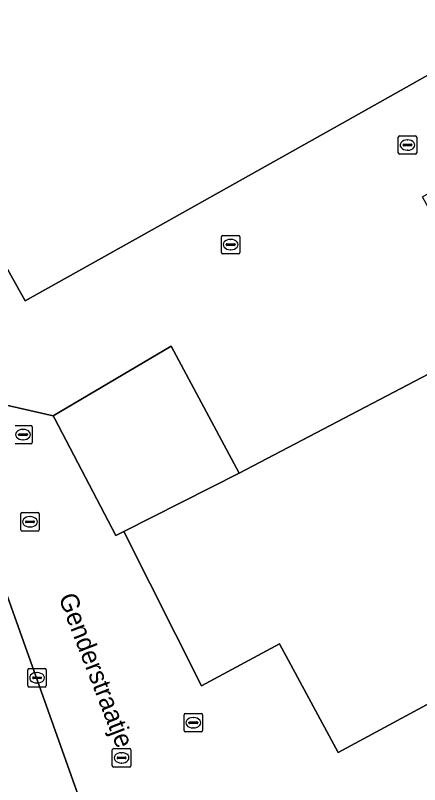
# Model space of a CAD drawing. Extents: x 161087 to 161926, y 382572 to 383873.
# Drawn here: x 161454.07 to 161475.96, y 383379.81 to 383421.49 of the extents above; entities that cross this region are included whole.
import ezdxf

# ---------------------------------------------------------------- set-up
doc = ezdxf.new("R2010")
doc.units = 0
for name, color, linetype in [('IMGEO_Brandkraan', 7, 'Continuous'), ('IMGEO_Erf', 7, 'Continuous'), ('IMGEO_Kolk', 7, 'Continuous'), ('IMGEO_Openbare_ruimte_label', 7, 'Continuous'), ('IMGEO_Pand', 7, 'Continuous'), ('IMGEO_Rijbaan_lokaal_gesloten', 7, 'Continuous'), ('IMGEO_Rioolput', 7, 'Continuous')]:
    doc.layers.add(name, color=color, linetype=linetype)

msp = doc.modelspace()

# ---------------------------------------------------------------- linework, layer by layer
at = {"layer": 'IMGEO_Brandkraan'}
for p, q in [((161459.391, 383381.761), (161460.243, 383381.761)), ((161459.316, 383380.835), (161459.316, 383381.687)), ((161459.618, 383381.304), (161460.016, 383381.304)), ((161459.804, 383381.541), (161459.829, 383381.541)), ((161460.317, 383381.687), (161460.317, 383380.835)), ((161459.575, 383381.255), (161459.575, 383381.267)), ((161460.013, 383381.218), (161459.615, 383381.218)), ((161459.827, 383380.981), (161459.802, 383380.981)), ((161460.059, 383381.267), (161460.059, 383381.255)), ((161460.243, 383380.761), (161459.391, 383380.761))]:
    msp.add_line(p, q, dxfattribs=at)
for points in [[(161459.391, 383381.761), (161460.243, 383381.761)], [(161459.316, 383380.835), (161459.316, 383381.687)], [(161460.317, 383381.687), (161460.317, 383380.835)], [(161460.243, 383380.761), (161459.391, 383380.761)]]:
    msp.add_lwpolyline(points, dxfattribs=at)
for centre, radius, start, end in [((161459.393, 383381.685), 0.0765, 91.552, 178.448), ((161459.393, 383381.685), 0.0765, 91.552, 178.448), ((161460.241, 383381.685), 0.0765, 1.552, 88.448), ((161460.241, 383381.685), 0.0765, 1.552, 88.448), ((161459.615, 383381.264), 0.0403, 85.8775, 175.7526), ((161460.02, 383381.266), 0.0386, 1.7309, 96.639), ((161459.612, 383381.254), 0.0366, 178.938, 274.7102), ((161460.016, 383381.261), 0.043, 264.8664, 352.4533), ((161459.393, 383380.837), 0.0765, 181.552, 268.448), ((161459.393, 383380.837), 0.0765, 181.552, 268.448), ((161460.241, 383380.837), 0.0765, 271.552, 358.448), ((161460.241, 383380.837), 0.0765, 271.552, 358.448)]:
    msp.add_arc(centre, radius, start, end, dxfattribs=at)
for centre, major_axis, ratio, start_param, end_param in [((161459.803, 383381.261), (-0.387, 0.002), 0.722429, 4.712389, 7.853982), ((161459.828, 383381.261), (-0.39, 0.002), 0.717154, 1.570796, 4.712389)]:
    msp.add_ellipse(centre, major_axis=major_axis, ratio=ratio, start_param=start_param, end_param=end_param, dxfattribs=at)
at = {"layer": 'IMGEO_Erf'}
for points in [[(161456.2, 383399.627), (161456.112, 383399.794), (161449.614, 383401.267), (161458.425, 383376.541)], [(161487.693, 383393.71), (161485.108, 383398.497), (161477.101, 383394.172), (161481.126, 383386.72), (161471.553, 383381.549), (161468.369, 383387.444), (161464.155, 383385.168), (161459.943, 383393.531), (161459.514, 383393.315), (161456.2, 383399.627)]]:
    msp.add_lwpolyline(points, dxfattribs=at)
at = {"layer": 'IMGEO_Kolk'}
for p, q in [((161474.806, 383414.042), (161474.806, 383414.894)), ((161474.881, 383414.968), (161475.733, 383414.968)), ((161475.294, 383414.748), (161475.319, 383414.748)), ((161475.807, 383414.894), (161475.807, 383414.042)), ((161475.065, 383414.462), (161475.065, 383414.474)), ((161475.503, 383414.425), (161475.105, 383414.425)), ((161475.108, 383414.511), (161475.506, 383414.511)), ((161475.549, 383414.474), (161475.549, 383414.462)), ((161475.733, 383413.968), (161474.881, 383413.968)), ((161475.317, 383414.188), (161475.292, 383414.188)), ((161465.227, 383408.647), (161465.227, 383409.499)), ((161465.302, 383409.573), (161466.154, 383409.573)), ((161465.715, 383409.353), (161465.74, 383409.353)), ((161466.228, 383409.499), (161466.228, 383408.647)), ((161465.486, 383409.067), (161465.486, 383409.079)), ((161465.924, 383409.03), (161465.526, 383409.03)), ((161465.529, 383409.116), (161465.927, 383409.116)), ((161465.97, 383409.079), (161465.97, 383409.067)), ((161466.154, 383408.573), (161465.302, 383408.573)), ((161465.738, 383408.793), (161465.713, 383408.793)), ((161454.354, 383393.625), (161454.354, 383394.477)), ((161454.429, 383394.551), (161455.281, 383394.551)), ((161454.842, 383394.331), (161454.867, 383394.331)), ((161455.355, 383394.477), (161455.355, 383393.625)), ((161454.613, 383394.045), (161454.613, 383394.057)), ((161455.051, 383394.008), (161454.653, 383394.008)), ((161454.656, 383394.094), (161455.054, 383394.094)), ((161455.097, 383394.057), (161455.097, 383394.045)), ((161455.281, 383393.551), (161454.429, 383393.551)), ((161454.865, 383393.771), (161454.84, 383393.771)), ((161454.74, 383385.173), (161454.74, 383386.025)), ((161454.815, 383386.099), (161455.667, 383386.099)), ((161455.228, 383385.879), (161455.253, 383385.879)), ((161455.741, 383386.025), (161455.741, 383385.173)), ((161454.999, 383385.593), (161454.999, 383385.605)), ((161455.437, 383385.556), (161455.039, 383385.556)), ((161455.042, 383385.642), (161455.44, 383385.642)), ((161455.483, 383385.605), (161455.483, 383385.593)), ((161455.667, 383385.099), (161454.815, 383385.099)), ((161455.251, 383385.319), (161455.226, 383385.319)), ((161463.201, 383382.739), (161463.201, 383383.591)), ((161463.276, 383383.665), (161464.128, 383383.665)), ((161463.689, 383383.445), (161463.714, 383383.445)), ((161464.202, 383383.591), (161464.202, 383382.739)), ((161463.46, 383383.159), (161463.46, 383383.171)), ((161463.898, 383383.122), (161463.5, 383383.122)), ((161463.503, 383383.208), (161463.901, 383383.208)), ((161463.944, 383383.171), (161463.944, 383383.159)), ((161464.128, 383382.665), (161463.276, 383382.665)), ((161463.712, 383382.885), (161463.687, 383382.885))]:
    msp.add_line(p, q, dxfattribs=at)
for points in [[(161474.806, 383414.042), (161474.806, 383414.894)], [(161474.881, 383414.968), (161475.733, 383414.968)], [(161475.807, 383414.894), (161475.807, 383414.042)], [(161475.733, 383413.968), (161474.881, 383413.968)], [(161465.227, 383408.647), (161465.227, 383409.499)], [(161465.302, 383409.573), (161466.154, 383409.573)], [(161466.228, 383409.499), (161466.228, 383408.647)], [(161466.154, 383408.573), (161465.302, 383408.573)], [(161454.354, 383393.625), (161454.354, 383394.477)], [(161454.429, 383394.551), (161455.281, 383394.551)], [(161455.355, 383394.477), (161455.355, 383393.625)], [(161455.281, 383393.551), (161454.429, 383393.551)], [(161454.74, 383385.173), (161454.74, 383386.025)], [(161454.815, 383386.099), (161455.667, 383386.099)], [(161455.741, 383386.025), (161455.741, 383385.173)], [(161455.667, 383385.099), (161454.815, 383385.099)], [(161463.201, 383382.739), (161463.201, 383383.591)], [(161463.276, 383383.665), (161464.128, 383383.665)], [(161464.202, 383383.591), (161464.202, 383382.739)], [(161464.128, 383382.665), (161463.276, 383382.665)]]:
    msp.add_lwpolyline(points, dxfattribs=at)
for centre, radius, start, end in [((161474.883, 383414.892), 0.0765, 91.552, 178.448), ((161474.883, 383414.892), 0.0765, 91.552, 178.448), ((161475.731, 383414.892), 0.0765, 1.552, 88.448), ((161475.731, 383414.892), 0.0765, 1.552, 88.448), ((161475.105, 383414.471), 0.0403, 85.8775, 175.7526), ((161475.102, 383414.461), 0.0366, 178.938, 274.7102), ((161475.506, 383414.468), 0.043, 264.8664, 352.4533), ((161475.51, 383414.473), 0.0386, 1.7309, 96.639), ((161474.883, 383414.044), 0.0765, 181.552, 268.448), ((161474.883, 383414.044), 0.0765, 181.552, 268.448), ((161475.731, 383414.044), 0.0765, 271.552, 358.448), ((161475.731, 383414.044), 0.0765, 271.552, 358.448), ((161465.304, 383409.497), 0.0765, 91.552, 178.448), ((161465.304, 383409.497), 0.0765, 91.552, 178.448), ((161466.152, 383409.497), 0.0765, 1.552, 88.448), ((161466.152, 383409.497), 0.0765, 1.552, 88.448), ((161465.526, 383409.076), 0.0403, 85.8775, 175.7526), ((161465.523, 383409.066), 0.0366, 178.938, 274.7102), ((161465.927, 383409.073), 0.043, 264.8664, 352.4533), ((161465.931, 383409.078), 0.0386, 1.7309, 96.639), ((161465.304, 383408.649), 0.0765, 181.552, 268.448), ((161465.304, 383408.649), 0.0765, 181.552, 268.448), ((161466.152, 383408.649), 0.0765, 271.552, 358.448), ((161466.152, 383408.649), 0.0765, 271.552, 358.448), ((161454.431, 383394.475), 0.0765, 91.552, 178.448), ((161454.431, 383394.475), 0.0765, 91.552, 178.448), ((161455.279, 383394.475), 0.0765, 1.552, 88.448), ((161455.279, 383394.475), 0.0765, 1.552, 88.448), ((161454.653, 383394.054), 0.0403, 85.8775, 175.7526), ((161454.65, 383394.044), 0.0366, 178.938, 274.7102), ((161455.054, 383394.051), 0.043, 264.8664, 352.4533), ((161455.058, 383394.056), 0.0386, 1.7309, 96.639), ((161454.431, 383393.627), 0.0765, 181.552, 268.448), ((161454.431, 383393.627), 0.0765, 181.552, 268.448), ((161455.279, 383393.627), 0.0765, 271.552, 358.448), ((161455.279, 383393.627), 0.0765, 271.552, 358.448), ((161454.817, 383386.023), 0.0765, 91.552, 178.448), ((161454.817, 383386.023), 0.0765, 91.552, 178.448), ((161455.665, 383386.023), 0.0765, 1.552, 88.448), ((161455.665, 383386.023), 0.0765, 1.552, 88.448), ((161455.039, 383385.602), 0.0403, 85.8775, 175.7526), ((161455.036, 383385.592), 0.0366, 178.938, 274.7102), ((161455.44, 383385.599), 0.043, 264.8664, 352.4533), ((161455.444, 383385.604), 0.0386, 1.7309, 96.639), ((161454.817, 383385.175), 0.0765, 181.552, 268.448), ((161454.817, 383385.175), 0.0765, 181.552, 268.448), ((161455.665, 383385.175), 0.0765, 271.552, 358.448), ((161455.665, 383385.175), 0.0765, 271.552, 358.448), ((161463.278, 383383.589), 0.0765, 91.552, 178.448), ((161463.278, 383383.589), 0.0765, 91.552, 178.448), ((161464.126, 383383.589), 0.0765, 1.552, 88.448), ((161464.126, 383383.589), 0.0765, 1.552, 88.448), ((161463.5, 383383.168), 0.0403, 85.8775, 175.7526), ((161463.497, 383383.158), 0.0366, 178.938, 274.7102), ((161463.901, 383383.165), 0.043, 264.8664, 352.4533), ((161463.905, 383383.17), 0.0386, 1.7309, 96.639), ((161463.278, 383382.741), 0.0765, 181.552, 268.448), ((161463.278, 383382.741), 0.0765, 181.552, 268.448), ((161464.126, 383382.741), 0.0765, 271.552, 358.448), ((161464.126, 383382.741), 0.0765, 271.552, 358.448)]:
    msp.add_arc(centre, radius, start, end, dxfattribs=at)
for centre, major_axis, ratio, start_param, end_param in [((161475.293, 383414.468), (-0.387, 0.002), 0.722429, 4.712389, 7.853982), ((161475.318, 383414.468), (-0.39, 0.002), 0.717154, 1.570796, 4.712389), ((161465.714, 383409.073), (-0.387, 0.002), 0.722429, 4.712389, 7.853982), ((161465.739, 383409.073), (-0.39, 0.002), 0.717154, 1.570796, 4.712389), ((161454.841, 383394.051), (-0.387, 0.002), 0.722429, 4.712389, 7.853982), ((161454.866, 383394.051), (-0.39, 0.002), 0.717154, 1.570796, 4.712389), ((161455.227, 383385.599), (-0.387, 0.002), 0.722429, 4.712389, 7.853982), ((161455.252, 383385.599), (-0.39, 0.002), 0.717154, 1.570796, 4.712389), ((161463.688, 383383.165), (-0.387, 0.002), 0.722429, 4.712389, 7.853982), ((161463.713, 383383.165), (-0.39, 0.002), 0.717154, 1.570796, 4.712389)]:
    msp.add_ellipse(centre, major_axis=major_axis, ratio=ratio, start_param=start_param, end_param=end_param, dxfattribs=at)
at = {"layer": 'IMGEO_Pand'}
for points in [[(161426.488, 383407.207), (161428.343, 383401.912), (161427.95, 383401.775), (161428.733, 383399.624), (161448.145, 383406.528), (161449.857, 383407.137), (161453.289, 383408.357), (161454.602, 383406.021), (161461.017, 383409.619), (161472.078, 383415.821), (161479.429, 383419.953), (161479.219, 383420.361), (161481.527, 383421.679)], [(161480.26, 383404.06), (161466.197, 383396.683), (161459.943, 383393.531), (161464.155, 383385.168), (161468.369, 383387.444), (161471.553, 383381.549), (161481.126, 383386.72)]]:
    msp.add_lwpolyline(points, dxfattribs=at)
msp.add_lwpolyline([(161462.502, 383403.575), (161456.112, 383399.794), (161456.2, 383399.627), (161459.514, 383393.315), (161459.943, 383393.531), (161466.197, 383396.683)], close=True, dxfattribs=at)
at = {"layer": 'IMGEO_Rijbaan_lokaal_gesloten'}
for points in [[(161449.614, 383401.267), (161456.112, 383399.794), (161462.502, 383403.575), (161466.197, 383396.683), (161480.26, 383404.06), (161476.119, 383411.658), (161478.512, 383413.033), (161486.979, 383417.877), (161488.016, 383418.474), (161485.251, 383423.236), (161479.429, 383419.953), (161472.078, 383415.821), (161461.017, 383409.619), (161454.602, 383406.021), (161453.289, 383408.357), (161449.857, 383407.137), (161448.145, 383406.528), (161428.733, 383399.624), (161427.95, 383401.775), (161428.343, 383401.912), (161426.488, 383407.207)], [(161452.303, 383374.346), (161458.425, 383376.541), (161449.614, 383401.267)]]:
    msp.add_lwpolyline(points, dxfattribs=at)
at = {"layer": 'IMGEO_Rioolput'}
for p, q in [((161454.054, 383399.276), (161454.906, 383399.276)), ((161454.281, 383398.819), (161454.679, 383398.819)), ((161454.467, 383399.056), (161454.492, 383399.056)), ((161454.98, 383399.202), (161454.98, 383398.35)), ((161454.238, 383398.77), (161454.238, 383398.782)), ((161454.676, 383398.733), (161454.278, 383398.733)), ((161454.49, 383398.496), (161454.465, 383398.496)), ((161454.722, 383398.782), (161454.722, 383398.77)), ((161454.906, 383398.276), (161454.054, 383398.276))]:
    msp.add_line(p, q, dxfattribs=at)
for points in [[(161454.054, 383399.276), (161454.906, 383399.276)], [(161454.98, 383399.202), (161454.98, 383398.35)], [(161454.906, 383398.276), (161454.054, 383398.276)]]:
    msp.add_lwpolyline(points, dxfattribs=at)
for centre, radius, start, end in [((161454.904, 383399.2), 0.0765, 1.552, 88.448), ((161454.904, 383399.2), 0.0765, 1.552, 88.448), ((161454.278, 383398.779), 0.0403, 85.8775, 175.7526), ((161454.683, 383398.781), 0.0386, 1.7309, 96.639), ((161454.275, 383398.769), 0.0366, 178.938, 274.7102), ((161454.679, 383398.776), 0.043, 264.8664, 352.4533), ((161454.904, 383398.352), 0.0765, 271.552, 358.448), ((161454.904, 383398.352), 0.0765, 271.552, 358.448)]:
    msp.add_arc(centre, radius, start, end, dxfattribs=at)
for centre, major_axis, ratio, start_param, end_param in [((161454.466, 383398.776), (-0.387, 0.002), 0.722429, 4.712389, 7.853982), ((161454.491, 383398.776), (-0.39, 0.002), 0.717154, 1.570796, 4.712389)]:
    msp.add_ellipse(centre, major_axis=major_axis, ratio=ratio, start_param=start_param, end_param=end_param, dxfattribs=at)

# ---------------------------------------------------------------- texts
at = {"layer": 'IMGEO_Openbare_ruimte_label'}
msp.add_text('Genderstraatje', height=1, rotation=291.1526, dxfattribs=at).set_placement((161456.387, 383389.962))

doc.saveas('drawing.dxf')
